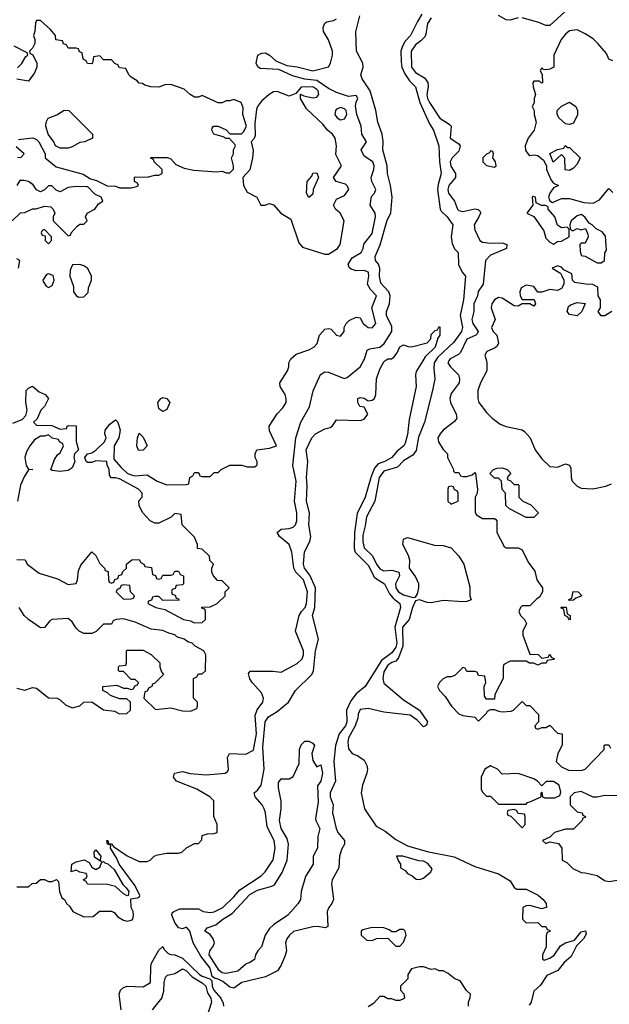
# Model space of a CAD drawing. Header units: inches. Extents: x 2380053 to 2584298, y 380219 to 546618.
# Tile 330 of 656: x 2536325 to 2539312, y 416739 to 421730. Entities that reach past the tile are written whole.
import ezdxf

# ---------------------------------------------------------------- set-up
doc = ezdxf.new("R2010")
doc.units = ezdxf.units.IN
doc.header["$MEASUREMENT"] = 0
doc.layers.add('C5431', color=7, linetype='Continuous')
doc.layers.add('C5432', color=7, linetype='Continuous')

msp = doc.modelspace()

# ---------------------------------------------------------------- linework, layer by layer
at = {"layer": 'C5431', "color": 2}
for points, elevation in [([(2536310, 418994), (2536352.7, 418992.7), (2536362, 418970), (2536423.5, 418923.5), (2536515.5, 418895.5), (2536570, 418867.7), (2536610, 418872), (2536617.2, 418890), (2536623.1, 418936.9), (2536634.6, 418965.4), (2536690, 419032), (2536710, 419014), (2536730, 418974), (2536754, 418950), (2536758, 418938), (2536772.7, 418932.7), (2536774, 418890), (2536778, 418878), (2536790, 418874), (2536802, 418878), (2536807.3, 418892.7), (2536822, 418898), (2536827.3, 418912.7), (2536842, 418918), (2536847.3, 418932.7), (2536866, 418950), (2536866, 418970), (2536892.7, 418992.7), (2536930, 418994), (2536938, 418978), (2536954, 418970), (2536958, 418958), (2536992.7, 418952.7), (2536998, 418918), (2537012.7, 418912.7), (2537018, 418898), (2537030, 418894), (2537042, 418898), (2537050, 418914), (2537090, 418914), (2537102, 418918), (2537110, 418934), (2537130, 418934), (2537138, 418918), (2537154, 418910), (2537154, 418870), (2537150, 418866), (2537118, 418862), (2537112.7, 418847.3), (2537098, 418842), (2537094, 418830), (2537098, 418818), (2537112.7, 418812.7), (2537118, 418798), (2537130, 418794), (2537132.7, 418787.3), (2537050, 418786), (2537030, 418806), (2537010, 418806), (2536998, 418802), (2536992.7, 418787.3), (2536978, 418782), (2536974, 418770), (2537014, 418750), (2537059.6, 418739.6), (2537154, 418690), (2537190, 418682), (2537210, 418672), (2537250, 418674), (2537266, 418690), (2537266, 418730), (2537262, 418742), (2537247.3, 418747.3), (2537247.3, 418752.7), (2537290, 418754), (2537326, 418770), (2537366, 418810), (2537366, 418830), (2537386, 418850), (2537350, 418886), (2537327.3, 418887.3), (2537306, 418910), (2537298, 418930), (2537298, 418950), (2537306, 418970), (2537288.4, 418988.4), (2537286, 419010), (2537250, 419046), (2537226, 419050), (2537226, 419070), (2537210, 419106), (2537148, 419170), (2537142, 419222), (2537110, 419226), (2537091.6, 419208.4), (2537030, 419178), (2537010, 419178), (2536986, 419190), (2536948, 419230), (2536930, 419266), (2536928.7, 419291.3), (2536946, 419310), (2536946, 419330), (2536926, 419350), (2536830, 419402), (2536810, 419408), (2536788, 419408), (2536780.4, 419420.4), (2536778, 419450), (2536768, 419472), (2536766, 419490), (2536710, 419493.2), (2536690, 419486), (2536670, 419485.2), (2536662, 419490), (2536654, 419510), (2536668, 419530), (2536690, 419534), (2536710, 419547.3), (2536754, 419590), (2536762, 419610), (2536755.3, 419630), (2536758, 419650), (2536781.2, 419678.8), (2536810, 419702), (2536822, 419690), (2536833.4, 419650), (2536826.8, 419610), (2536802.8, 419570), (2536802, 419502), (2536839.6, 419459.6), (2536870, 419432), (2536890, 419422), (2536910, 419418), (2536970, 419422), (2537022, 419390), (2537070, 419372), (2537170, 419374), (2537182, 419378), (2537186, 419410), (2537202, 419418), (2537210, 419434), (2537230, 419434), (2537238, 419418), (2537250, 419414), (2537290, 419414), (2537310, 419434), (2537330, 419434), (2537346, 419450), (2537390, 419471.3), (2537450, 419472), (2537476.4, 419463.6), (2537516.4, 419463.6), (2537527.3, 419472.7), (2537528, 419490), (2537518, 419510), (2537518, 419530), (2537526, 419550), (2537590, 419558), (2537626, 419570), (2537590, 419646), (2537588.7, 419670), (2537630, 419732), (2537658, 419762), (2537674, 419790), (2537675.3, 419810), (2537669, 419830), (2537645.2, 419870), (2537642, 419890), (2537682, 419950), (2537688.7, 419970), (2537688.7, 419990), (2537693.3, 420000)], 30), ([(2536310, 417334), (2536370, 417334), (2536388.4, 417351.6), (2536407.3, 417352.7), (2536430, 417372), (2536450, 417372), (2536470, 417362), (2536490, 417362), (2536511.6, 417371.6), (2536522, 417362), (2536526, 417310), (2536538, 417278), (2536552, 417270), (2536562, 417250), (2536576.9, 417236.9), (2536594, 417210), (2536650, 417182), (2536696.4, 417183.6), (2536728.9, 417211.1), (2536790, 417211.3), (2536803.6, 417203.6), (2536822, 417182), (2536850, 417164.7), (2536870, 417161), (2536890, 417166), (2536898, 417170), (2536902, 417190), (2536899, 417210), (2536889.3, 417229.3), (2536887.3, 417272.7), (2536922, 417278), (2536930, 417282), (2536932.7, 417290), (2536910, 417339), (2536829.3, 417449.3), (2536817.5, 417477.5), (2536784, 417530), (2536786, 417546), (2536769, 417550), (2536766, 417570), (2536772, 417570), (2536774, 417554), (2536790, 417552), (2536799.6, 417539.6), (2536870, 417491.3), (2536930, 417462), (2536970, 417462), (2536986, 417470), (2537006, 417490), (2537023.1, 417496.9), (2537070, 417504.7), (2537130, 417504.7), (2537146, 417510), (2537170, 417532), (2537210, 417554), (2537230, 417554), (2537247.3, 417572.7), (2537250, 417594), (2537276.4, 417603.6), (2537310, 417604.7), (2537326, 417610), (2537326, 417650), (2537308.4, 417691.6), (2537308, 417770), (2537288, 417790), (2537222, 417830), (2537119, 417870), (2537104, 417890), (2537108.7, 417910), (2537150, 417918.4), (2537188.2, 417908.2), (2537270, 417902), (2537366, 417910), (2537379, 417921), (2537382, 417930), (2537378, 417990), (2537388, 418010), (2537470, 418007.3), (2537510, 418026.8), (2537523.9, 418110), (2537518, 418202), (2537527.7, 418232.3), (2537557.2, 418270), (2537559.3, 418290), (2537550, 418317.2), (2537502, 418370), (2537490, 418389.2), (2537483.6, 418416.4), (2537492.9, 418427.1), (2537607.1, 418427.1), (2537650, 418422.8), (2537730, 418466.8), (2537755.1, 418490), (2537762.7, 418510), (2537762.7, 418530), (2537722, 418630), (2537740.9, 418710), (2537752, 418730), (2537771.2, 418750), (2537777.4, 418770), (2537783, 418830), (2537762, 418890), (2537723.6, 418930), (2537714.3, 418950), (2537703.5, 419030), (2537690, 419069.3), (2537641.2, 419110), (2537629, 419130), (2537650, 419146.8), (2537690, 419150.6), (2537710, 419157.3), (2537722.7, 419170), (2537729.5, 419190), (2537729.6, 419230), (2537716.9, 419290), (2537725.1, 419390), (2537708, 419470), (2537723.5, 419610), (2537749.7, 419690.3), (2537792.7, 419767.3), (2537811.9, 419848.1), (2537848.5, 419931.5), (2537870, 419944.4), (2537890, 419942.4), (2537968.4, 419911.6), (2537983.1, 419916.9), (2538050, 419971), (2538066.3, 420000)], 26), ([(2538366.4, 420000), (2538333.7, 419946.3), (2538330.7, 419930), (2538334, 419870), (2538297.5, 419702.5), (2538290, 419628), (2538277.3, 419582.7), (2538270.6, 419570), (2538238, 419542), (2538210.5, 419510), (2538174.8, 419490), (2538141.1, 419478.9), (2538122.6, 419457.4), (2538104.9, 419415.1), (2538075.6, 419310), (2538033.8, 419226.2), (2538020.3, 419130), (2538019.6, 419050), (2538024.9, 419030), (2538090, 418964.4), (2538123, 418903), (2538172.7, 418870), (2538198.9, 418818.9), (2538217.2, 418797.2), (2538250.4, 418770), (2538253.7, 418750), (2538226, 418650), (2538234.7, 418570), (2538230, 418549.5), (2538210, 418521.3), (2538158.5, 418481.5), (2538074.8, 418350), (2538030, 418312.7), (2538002, 418278), (2537980.2, 418230), (2537981.8, 418170), (2537975.2, 418150), (2537944, 418110), (2537925.5, 418050), (2537916.9, 417970), (2537924.2, 417870), (2537897, 417810), (2537897, 417790), (2537912.4, 417750), (2537908.9, 417708.9), (2537928.5, 417630), (2537937.1, 417610), (2537970.7, 417570), (2537970.7, 417550), (2537955.8, 417524.2), (2537944.4, 417490), (2537941.6, 417430), (2537908.2, 417370), (2537903.8, 417350), (2537914, 417270), (2537906.8, 417250), (2537890.5, 417229.5), (2537882, 417210), (2537886, 417134), (2537873.4, 417126.6), (2537833.8, 417133.8), (2537810, 417132), (2537712.7, 417107.3), (2537691, 417090), (2537678, 417070), (2537671.3, 417050), (2537676, 417010), (2537670, 416986), (2537650, 416938), (2537630.7, 416909.3), (2537570, 416878), (2537450, 416849.4), (2537410, 416820.9), (2537390, 416826.3), (2537353.6, 416853.6), (2537330, 416866.4), (2537310.9, 416870.9), (2537300.6, 416880.6), (2537290, 416921.6), (2537242.1, 416982.1), (2537203, 417050), (2537186, 417110), (2537170, 417129.2), (2537150, 417120.9), (2537130, 417127.3), (2537110, 417154), (2537095.3, 417190), (2537098, 417202), (2537106, 417210), (2537136.4, 417223.6), (2537230, 417222), (2537254, 417210), (2537290, 417204.9), (2537310, 417208), (2537354, 417230), (2537410, 417282.8), (2537440.7, 417319.3), (2537548.7, 417390), (2537568.7, 417410), (2537609.1, 417470.9), (2537619.3, 417530), (2537614, 417570), (2537578.3, 417638.3), (2537569.5, 417710), (2537562.9, 417730), (2537553.6, 417750), (2537518, 417790), (2537513.2, 417810), (2537530, 417824), (2537547.6, 417850), (2537563.5, 417930), (2537556.9, 418043.1), (2537568.3, 418170), (2537584.7, 418195.3), (2537630, 418223.7), (2537686, 418270), (2537722, 418330), (2537805.1, 418410), (2537813.7, 418430), (2537823.9, 418530), (2537839.1, 418590), (2537808.5, 418710), (2537819.3, 418750), (2537824.2, 418850), (2537794.2, 418914.2), (2537768.4, 418950), (2537762.6, 418970), (2537767.5, 419032.5), (2537795.5, 419084.5), (2537799.3, 419110), (2537789.6, 419169.6), (2537792.3, 419230), (2537778.4, 419290), (2537780.7, 419370), (2537777, 419410), (2537784.5, 419490), (2537776, 419550), (2537805.2, 419610), (2537824, 419630), (2537870, 419656), (2537898, 419662), (2537910, 419672), (2537930, 419702), (2538050, 419698), (2538070, 419704.7), (2538088, 419730), (2538070, 419766), (2538048, 419770), (2538038, 419790), (2538038, 419810), (2538050, 419814), (2538070.7, 419810.7), (2538090, 419798), (2538110, 419801), (2538122, 419810), (2538129, 419830), (2538133.2, 419910), (2538150, 419958), (2538170, 419996), (2538175.4, 420000)], 22), ([(2538430.8, 420000), (2538424.4, 419990), (2538422.5, 419962.5), (2538428, 419910), (2538415.8, 419850), (2538375.8, 419690), (2538345.7, 419614.3), (2538333.3, 419546.7), (2538316.9, 419523.1), (2538270, 419493.3), (2538238.9, 419461.1), (2538170, 419442.2), (2538146.2, 419410), (2538124.4, 419290), (2538081.1, 419210), (2538075.6, 419164.4), (2538062.7, 419117.3), (2538062.6, 419082.6), (2538070, 419053.4), (2538112.7, 419012.7), (2538131.7, 418970), (2538150, 418945.7), (2538170, 418936), (2538210, 418938.7), (2538246, 418930), (2538248.2, 418910), (2538229.1, 418870), (2538230.3, 418850), (2538244.6, 418830), (2538270, 418814.7), (2538318.4, 418801.6), (2538330, 418802), (2538340.1, 418819.9), (2538347.4, 418850), (2538346.4, 418870), (2538330, 418907), (2538299.5, 418950), (2538301.1, 418990), (2538294.5, 419014.5), (2538266.3, 419070), (2538270, 419096), (2538290, 419105.5), (2538425.8, 419065.8), (2538470, 419064.9), (2538510, 419053.4), (2538550, 419011), (2538575.5, 418970), (2538605.4, 418854.6), (2538604.7, 418810), (2538611.3, 418790), (2538590, 418781.2), (2538570, 418779.3), (2538470, 418785.6), (2538410, 418773.6), (2538390, 418775.6), (2538350, 418789.4), (2538330, 418784), (2538314.9, 418750), (2538298.4, 418690), (2538265, 418650), (2538265.9, 418554.1), (2538244.5, 418495.5), (2538230, 418478.9), (2538210, 418472.1), (2538190, 418457.4), (2538170, 418424), (2538164.9, 418390), (2538170, 418366.8), (2538270, 418282), (2538350.3, 418230.3), (2538390.4, 418170), (2538386, 418154), (2538370, 418145.2), (2538338.4, 418178.4), (2538303.7, 418203.7), (2538170, 418219.3), (2538090, 418239), (2538050, 418234), (2538038.8, 418210), (2538037.3, 418190), (2538024.4, 418150), (2537990.5, 418090), (2537986.9, 418066.9), (2537990, 418034), (2538010, 418011), (2538038.5, 417998.5), (2538070, 417976), (2538082.8, 417950), (2538086.8, 417930), (2538082.8, 417910), (2538060.7, 417850), (2538054, 417810), (2538071, 417730), (2538130, 417642), (2538176.8, 417616.8), (2538230, 417574.8), (2538290, 417542.8), (2538390, 417514), (2538526, 417486), (2538630, 417438), (2538750, 417401), (2538810, 417364.7), (2538830, 417331.3), (2538842.8, 417322.8), (2538890, 417322), (2538951.8, 417291.8), (2538977.3, 417270), (2538991.3, 417250), (2538994, 417230), (2538991.1, 417228.9), (2538970, 417222), (2538910, 417239), (2538890, 417238), (2538874, 417230), (2538872, 417170), (2538890, 417152), (2538950, 417154), (2538970, 417134), (2538990, 417134), (2538998, 417118), (2539010, 417114), (2539012, 417110), (2538998, 417102), (2538992.7, 417087.3), (2538992, 417030), (2538974, 416990), (2538974, 416970), (2538982, 416962), (2539010, 416972), (2539032.1, 416987.9), (2539064.5, 417035.5), (2539089.4, 417050.6), (2539135.5, 417064.5), (2539170, 417106), (2539191.1, 417111.1), (2539194, 417094), (2539181, 417070), (2539145.2, 417034.8), (2539119.2, 416980.8), (2539082.8, 416950), (2539050.5, 416909.5), (2538994.8, 416885.2), (2538963.6, 416836.4), (2538930, 416806), (2538916, 416750), (2538905.8, 416734.2)], 26), ([(2538499.4, 420000), (2538494, 419990), (2538506.8, 419970), (2538547.3, 419930), (2538553.4, 419910), (2538550.5, 419890), (2538510, 419835.3), (2538504, 419810), (2538507.3, 419790), (2538536.3, 419730), (2538538.8, 419710), (2538527.5, 419692.5), (2538471, 419650), (2538454.8, 419630), (2538442.8, 419610), (2538446, 419590), (2538470, 419551.3), (2538492, 419530), (2538492, 419510), (2538522, 419450), (2538522, 419442), (2538530, 419434), (2538550, 419434), (2538558, 419418), (2538570, 419414), (2538590, 419414), (2538618, 419422), (2538630, 419434), (2538634, 419430), (2538644.7, 419350), (2538642, 419330), (2538632, 419310), (2538631.6, 419231.6), (2538639.6, 419219.6), (2538670, 419202), (2538730, 419202), (2538736.9, 419196.9), (2538742, 419190), (2538742, 419130), (2538779.6, 419059.6), (2538790, 419052), (2538850, 419052), (2538870, 419042), (2538900.7, 418980.7), (2538935.3, 418935.3), (2538944.7, 418890), (2538974, 418850), (2538974, 418830), (2538958, 418802), (2538945.4, 418794.6), (2538910, 418758), (2538870, 418758), (2538862, 418750), (2538854, 418730), (2538862, 418710), (2538882, 418690), (2538892, 418670), (2538874, 418630), (2538874, 418610), (2538910, 418514), (2538951.6, 418511.6), (2538970, 418494), (2539002, 418498), (2539010, 418514), (2539018, 418498), (2539034, 418490), (2539030, 418486), (2538998, 418482), (2538991.6, 418468.4), (2538970, 418468), (2538950, 418458), (2538930, 418468), (2538908.4, 418468.4), (2538890, 418478), (2538810, 418478), (2538778, 418462), (2538774, 418450), (2538774, 418390), (2538742, 418330), (2538732.7, 418307.3), (2538730, 418286), (2538690, 418286), (2538680.4, 418300.4), (2538678, 418350), (2538686, 418370), (2538682, 418402), (2538650, 418406), (2538642, 418422), (2538630, 418426), (2538590, 418426), (2538582, 418442), (2538570, 418446), (2538530, 418406), (2538510, 418398), (2538490, 418398), (2538470, 418388), (2538452, 418370), (2538442, 418350), (2538452, 418330), (2538479.8, 418299.8), (2538512, 418250), (2538550, 418212), (2538570, 418202), (2538630, 418194), (2538650, 418174), (2538690, 418214), (2538695.3, 418224.7), (2538710, 418234), (2538730, 418234), (2538750, 418224.7), (2538770, 418222), (2538814.6, 418225.4), (2538826, 418230), (2538870, 418274), (2538890, 418254), (2538910, 418254), (2538952.7, 418207.3), (2538954, 418170), (2538934, 418150), (2538938, 418138), (2538950, 418134), (2538970, 418142), (2538990, 418142), (2539010, 418154), (2539050, 418114), (2539074, 418110), (2539072.7, 418052.7), (2539051.3, 418010), (2539042, 417970), (2539070, 417942), (2539105.4, 417925.4), (2539170, 417924.7), (2539190, 417931.3), (2539286, 418030), (2539286, 418050), (2539290, 418054), (2539310, 418054), (2539318, 418038)], 30), ([(2538689, 420000), (2538691.3, 419990), (2538691.3, 419950), (2538658.8, 419890), (2538646, 419850), (2538646, 419810), (2538651.3, 419790), (2538690, 419738), (2538718, 419710), (2538759.8, 419679.8), (2538790, 419667.3), (2538870.7, 419650.7), (2538882, 419642), (2538911.3, 419610), (2538936, 419550), (2538970, 419504.7), (2539010, 419464.7), (2539050, 419462), (2539090, 419478), (2539110, 419472), (2539116.9, 419456.9), (2539118, 419410), (2539124.7, 419390), (2539150, 419366), (2539170, 419356), (2539228.9, 419351.1), (2539294.6, 419365.4), (2539323.1, 419376.9)], 34), ([(2536290, 419684.7), (2536336.4, 419703.6), (2536356.4, 419723.6), (2536362, 419750), (2536355.3, 419790), (2536358, 419850), (2536370, 419862), (2536390, 419872), (2536423.6, 419843.6), (2536454, 419830), (2536471.3, 419810), (2536451, 419769), (2536432, 419750), (2536412.7, 419707.3), (2536394, 419690), (2536410, 419674), (2536487.3, 419672.7), (2536530, 419654), (2536562, 419658), (2536566, 419670), (2536572.7, 419672.7), (2536611.6, 419671.6), (2536611.1, 419591.1), (2536622, 419550), (2536602, 419530), (2536598.8, 419510), (2536604, 419490), (2536590, 419459), (2536570, 419445.1), (2536530, 419439.3), (2536490, 419444), (2536482, 419450), (2536500.2, 419499.8), (2536516.4, 419523.6), (2536530, 419534), (2536546, 419570), (2536542, 419582), (2536526, 419590), (2536522, 419602), (2536488.4, 419608.4), (2536470, 419626), (2536450, 419618), (2536430, 419618), (2536399.8, 419600.2), (2536376, 419570), (2536359.8, 419540.2), (2536351.3, 419510), (2536358, 419470), (2536370, 419452), (2536391.3, 419450), (2536370, 419448), (2536346.6, 419413.4), (2536328.4, 419370), (2536314, 419290)], 30), ([(2536310, 418341), (2536350, 418331), (2536390, 418344.7), (2536410, 418342), (2536470, 418292), (2536514, 418290), (2536530, 418282), (2536556.9, 418256.9), (2536590, 418242), (2536628.9, 418251.1), (2536650, 418271), (2536690, 418271.3), (2536750, 418232), (2536804.7, 418224.7), (2536830, 418212), (2536867.3, 418212.7), (2536886, 418230), (2536886, 418270), (2536867.3, 418287.3), (2536830, 418288), (2536784.7, 418304.7), (2536770, 418318), (2536746, 418330), (2536746, 418350), (2536816, 418356), (2536850, 418342), (2536870, 418342), (2536890, 418334), (2536902, 418338), (2536907.3, 418352.7), (2536922, 418358), (2536926, 418370), (2536910, 418386), (2536890, 418386), (2536850, 418426), (2536830, 418426), (2536826, 418430), (2536826, 418450), (2536830, 418454), (2536862, 418458), (2536866, 418470), (2536866, 418530), (2536870, 418534), (2536950, 418534), (2536990, 418512), (2537034, 418470), (2537034, 418450), (2537043.6, 418423.6), (2537054, 418410), (2537010, 418366), (2536998, 418362), (2536994, 418350), (2536978, 418342), (2536970, 418326), (2536958, 418322), (2536954, 418290), (2537012.7, 418232.7), (2537090, 418241), (2537150, 418226), (2537190, 418224.7), (2537222, 418238), (2537226, 418250), (2537226, 418270), (2537206, 418290), (2537206, 418390), (2537222, 418398), (2537230, 418414), (2537250, 418414), (2537266, 418430), (2537268, 418510), (2537258, 418530), (2537214, 418554), (2537198, 418570), (2537176.5, 418576.5), (2537158, 418590), (2537121.6, 418601.6), (2537111.2, 418611.2), (2537079.6, 418619.6), (2537050, 418634.5), (2536990, 418641.2), (2536910, 418676), (2536850, 418692.7), (2536814, 418690), (2536798, 418682), (2536790, 418666), (2536750, 418666), (2536711.3, 418628.7), (2536690, 418618), (2536650, 418618), (2536626, 418630), (2536610, 418646), (2536590, 418678), (2536570, 418695.3), (2536490, 418688.7), (2536478, 418682), (2536450, 418648.7), (2536430, 418648), (2536369.3, 418689.3), (2536348, 418710), (2536322, 418750)], 30), ([(2539383.6, 417796.4), (2539290, 417798), (2539250, 417788), (2539230, 417788), (2539170, 417818), (2539134, 417810), (2539114, 417790), (2539114, 417750), (2539150, 417714), (2539174, 417710), (2539178, 417698), (2539192, 417690), (2539190, 417686), (2539178, 417682), (2539174, 417670), (2539130, 417626), (2539090, 417626), (2539034, 417610), (2539010, 417586), (2538974, 417570), (2538990, 417554), (2539010, 417562), (2539054.8, 417554.8), (2539071.3, 417530), (2539074, 417470), (2539096.9, 417456.9), (2539126.4, 417426.4), (2539170, 417406.8), (2539190, 417406), (2539250, 417391.3), (2539287.1, 417367.1), (2539310, 417361), (2539366, 417370)], 30), ([(2536839, 416710), (2536829.1, 416790.9), (2536835.3, 416810), (2536850, 416824.7), (2536870, 416831), (2536950, 416826.8), (2536988, 416850), (2536988.7, 416930), (2536992.9, 416947.1), (2537030, 417014), (2537050, 417032), (2537056, 417016), (2537076.9, 416996.9), (2537090.7, 416990.7), (2537110, 416990.4), (2537150, 416972.9), (2537236.5, 416890), (2537250, 416881), (2537288.2, 416868.2), (2537297.7, 416857.7), (2537299.7, 416830), (2537307.6, 416810), (2537344, 416770), (2537354.9, 416745.1), (2537358, 416730)], 22), ([(2536997.6, 416710), (2537044.4, 416770), (2537054.4, 416805.6), (2537056, 416850), (2537063.6, 416876.4), (2537074, 416886), (2537110, 416895.3), (2537150, 416918.4), (2537170, 416908.2), (2537198.2, 416878.2), (2537250, 416847.8), (2537267.8, 416830), (2537276.3, 416796.3), (2537293.1, 416770), (2537297, 416750), (2537271.3, 416670)], 18), ([(2538598, 416730), (2538598, 416750), (2538607.3, 416772.7), (2538608, 416790), (2538588.9, 416808.9), (2538557.2, 416857.2), (2538530, 416868.7), (2538495.3, 416895.3), (2538470, 416908), (2538450, 416908.7), (2538430, 416918), (2538410, 416915.3), (2538370, 416928.7), (2538350, 416928.7), (2538310, 416918), (2538292, 416890), (2538291.6, 416868.4), (2538254, 416830), (2538254, 416810), (2538271.6, 416791.6), (2538274, 416770), (2538270, 416766), (2538250, 416758), (2538230, 416758), (2538210, 416766), (2538190, 416766), (2538170, 416778), (2538150, 416778), (2538116.9, 416743.1), (2538090, 416726)], 26)]:
    msp.add_lwpolyline(points, dxfattribs=dict(at, elevation=elevation))
for points, elevation in [([(2537050, 419744), (2537030, 419758), (2537024.5, 419790), (2537039, 419810), (2537050, 419814.9), (2537070.3, 419810.3), (2537084.9, 419790), (2537070, 419754)], 30), ([(2536926, 419546), (2536918, 419570), (2536922, 419610), (2536930, 419634), (2536950, 419614), (2536971.3, 419570), (2536950, 419548)], 30), ([(2538830, 419374), (2538850, 419374), (2538854, 419370), (2538854, 419310), (2538874, 419290), (2538914, 419270), (2538954, 419230), (2538930, 419206), (2538890, 419206), (2538806, 419250), (2538787.3, 419267.3), (2538786, 419330), (2538768.4, 419348.4), (2538766, 419390), (2538750, 419406), (2538730, 419406), (2538706, 419430), (2538726, 419450), (2538743.1, 419456.9), (2538770, 419458), (2538794, 419450), (2538810, 419434), (2538812, 419430), (2538794, 419410), (2538798, 419398), (2538810, 419394)], 30), ([(2538510, 419366), (2538498, 419362), (2538494, 419350), (2538494, 419290), (2538510, 419274), (2538530, 419282), (2538546, 419290), (2538546, 419330), (2538542, 419342), (2538527.3, 419347.3), (2538522, 419362)], 30), ([(2536850, 418866), (2536838, 418862), (2536832.7, 418847.3), (2536818, 418842), (2536814, 418830), (2536850, 418792), (2536890, 418794), (2536902, 418798), (2536906, 418810), (2536886, 418830), (2536882, 418862)], 30), ([(2539110, 418786), (2539106, 418790), (2539122, 418798), (2539129, 418831), (2539154, 418830), (2539172, 418810), (2539142, 418798), (2539130, 418788)], 30), ([(2539110, 418688), (2539102, 418702), (2539086, 418710), (2539082, 418742), (2539067.3, 418747.3), (2539067.3, 418752.7), (2539092.7, 418752.7), (2539098, 418718), (2539114, 418710), (2539114, 418690)], 30), ([(2537830, 417942), (2537850, 417952), (2537858.8, 417910), (2537850.7, 417870), (2537834, 417846), (2537837.5, 417762.5), (2537822.8, 417682.8), (2537824.7, 417670), (2537846, 417630), (2537834.8, 417590), (2537834, 417530), (2537811, 417490), (2537811, 417450), (2537772.8, 417387.2), (2537750.4, 417310), (2537746.8, 417270), (2537736, 417250), (2537684, 417190), (2537610, 417142), (2537590, 417123.7), (2537568.5, 417090), (2537550.4, 417030), (2537530.6, 417010), (2537519.1, 416990), (2537514, 416966), (2537491.3, 416950), (2537470, 416942), (2537430, 416907.6), (2537370, 416895.1), (2537350, 416899.1), (2537335.1, 416910), (2537284.4, 416990), (2537288.2, 417010), (2537303.1, 417030), (2537310.9, 417050), (2537305.4, 417070), (2537290, 417093.2), (2537262, 417110), (2537274, 417126), (2537318.8, 417141.2), (2537354, 417170), (2537401.1, 417198.9), (2537490, 417296), (2537530, 417317.4), (2537602.6, 417337.4), (2537614.9, 417345.1), (2537653.7, 417406.3), (2537680.5, 417470), (2537686.3, 417550), (2537679.7, 417579.7), (2537649.6, 417630), (2537640.9, 417670), (2537649.2, 417730), (2537649.1, 417769.1), (2537636.4, 417836.4), (2537636.4, 417863.6), (2537650, 417882), (2537690, 417882), (2537710, 417894), (2537740.4, 417959.6), (2537742, 418030), (2537750, 418054), (2537770, 418072), (2537790, 418072), (2537810, 418062), (2537818, 418050), (2537804.7, 418010), (2537810, 417974)], 18), ([(2538710, 417948), (2538682, 417930), (2538662, 417890), (2538662, 417830), (2538670, 417814), (2538690, 417794), (2538710, 417794), (2538750, 417754), (2538890, 417754), (2538898, 417762), (2538910, 417764.7), (2538966, 417790), (2538966, 417810), (2538970, 417814), (2538974, 417790), (2538985.4, 417785.4), (2539035.3, 417784.7), (2539062, 417798), (2539066, 417814), (2539058, 417850), (2539030, 417868), (2538992, 417868), (2538970, 417846), (2538948, 417870), (2538930, 417882), (2538850, 417908), (2538770, 417906), (2538746, 417930)], 30), ([(2538830, 417726), (2538798, 417722), (2538794, 417710), (2538798, 417698), (2538812.7, 417692.7), (2538870, 417634), (2538886, 417650), (2538886, 417690), (2538882, 417702), (2538850, 417706), (2538842, 417722)], 30), ([(2536738, 417462), (2536730, 417466), (2536704, 417484), (2536702, 417510), (2536710, 417522), (2536736, 417490), (2536732.7, 417472.7)], 26), ([(2536710, 417422), (2536730, 417434), (2536740.4, 417459.6), (2536750, 417462), (2536755.3, 417455.3), (2536770.6, 417450.6), (2536802.5, 417422.5), (2536846.4, 417346.4), (2536864.7, 417330), (2536878, 417310), (2536874, 417290), (2536870, 417288), (2536850, 417298), (2536810, 417335.3), (2536770, 417346), (2536668.4, 417348.4), (2536662, 417362), (2536646, 417370), (2536662, 417378), (2536666, 417390), (2536662, 417402), (2536630, 417408), (2536610, 417418), (2536586, 417410), (2536588.7, 417450), (2536610, 417461), (2536650.9, 417470.9), (2536676.9, 417456.9), (2536690, 417434)], 26), ([(2538266, 417490), (2538234, 417490), (2538243.6, 417463.6), (2538254, 417450), (2538254, 417430), (2538276.9, 417416.9), (2538290, 417402), (2538314, 417390), (2538332.7, 417372.7), (2538350, 417372), (2538370, 417378), (2538408, 417410), (2538414, 417426), (2538392.3, 417452.3), (2538370, 417465.2), (2538346.6, 417466.6)], 26), ([(2538110, 417128), (2538063.6, 417116.4), (2538054, 417110), (2538054, 417090), (2538083.6, 417063.6), (2538110, 417062), (2538132.7, 417072.7), (2538190, 417074), (2538230, 417034), (2538250, 417034), (2538270, 417054), (2538282, 417090), (2538278, 417110), (2538270, 417118), (2538250, 417118), (2538230, 417106), (2538210, 417106), (2538196.4, 417116.4), (2538170, 417126)], 26)]:
    msp.add_lwpolyline(points, close=True, dxfattribs=dict(at, elevation=elevation))
at = {"layer": 'C5432', "color": 2}
for points, elevation in [([(2538362.8, 421757.2), (2538339.9, 421720.1), (2538304.9, 421650), (2538278.3, 421621.7), (2538263.4, 421596.6), (2538256.5, 421570), (2538256.7, 421516.7), (2538260.3, 421490), (2538275.2, 421455.2), (2538300.2, 421420.2), (2538330.3, 421390), (2538351.3, 421310), (2538401.3, 421201.3), (2538421.6, 421170), (2538448, 421090), (2538451.6, 421010), (2538460.5, 420950), (2538444.7, 420895.3), (2538442, 420870), (2538454.9, 420770), (2538459.3, 420759.3), (2538490, 420730.6), (2538518.8, 420690), (2538510.6, 420630), (2538516.1, 420596.1), (2538528.2, 420568.2), (2538546, 420550), (2538548.3, 420488.3), (2538567.3, 420450), (2538584, 420430), (2538572.6, 420310), (2538556.5, 420230), (2538569, 420170), (2538563.6, 420150), (2538524.6, 420095.4), (2538442.3, 420017.7), (2538430.8, 420000)], 26), ([(2539088, 421772), (2539010, 421701.2), (2538990, 421700.9), (2538955.8, 421715.8), (2538870, 421739.2)], 30), ([(2536318, 421122), (2536330, 421124.7), (2536391.1, 421131.1), (2536410, 421122), (2536422, 421110), (2536454, 421050), (2536454, 421030), (2536510, 420984.7), (2536646.4, 420946.4), (2536682.8, 420922.8), (2536714.4, 420914.4), (2536767.3, 420887.3), (2536810, 420886), (2536830, 420878), (2536890, 420878), (2536916.4, 420883.6), (2536926, 420890), (2536922, 420902), (2536906, 420910), (2536906, 420930), (2536910, 420934), (2536970, 420932), (2537010, 420942), (2537030, 420942), (2537046, 420950), (2537046, 420970), (2537006, 421010), (2537002, 421022), (2536987.3, 421027.3), (2536990, 421032), (2537071.3, 421031.3), (2537090, 421024.7), (2537116, 420996), (2537158, 420978), (2537207.1, 420967.1), (2537322, 420958), (2537350, 420962), (2537370, 420954), (2537390, 420954), (2537407.3, 420972.7), (2537408, 420990), (2537398, 421030), (2537408, 421050), (2537408, 421070), (2537418, 421090), (2537416.4, 421096.4), (2537387.3, 421127.3), (2537370, 421128), (2537356.4, 421136.4), (2537308, 421150), (2537298, 421170), (2537300.4, 421179.6), (2537306, 421190), (2537330, 421191), (2537370.9, 421170.9), (2537390, 421152), (2537448.9, 421151.1), (2537459.3, 421160.7), (2537474, 421190), (2537455.3, 421250), (2537456.4, 421283.6), (2537446, 421310), (2537410, 421326), (2537390, 421318), (2537370, 421318), (2537350, 421308), (2537330, 421308), (2537250, 421346), (2537230, 421338), (2537210, 421338), (2537188, 421350), (2537158, 421378), (2537090, 421402), (2537059.6, 421400.4), (2537030, 421388), (2536989.1, 421389.1), (2536958, 421398), (2536947.3, 421407.3), (2536930, 421408), (2536920.4, 421420.4), (2536890, 421438), (2536878, 421450), (2536862, 421482), (2536830, 421486), (2536822, 421502), (2536807.3, 421507.3), (2536790, 421526), (2536750, 421526), (2536730, 421546), (2536698, 421542), (2536694, 421510), (2536690, 421506), (2536668.4, 421508.4), (2536662, 421522), (2536646, 421530), (2536642, 421562), (2536627.3, 421567.3), (2536622, 421582), (2536610, 421586), (2536570, 421586), (2536562, 421602), (2536547.3, 421607.3), (2536542, 421622), (2536507.3, 421627.3), (2536506, 421650), (2536480.4, 421680.4), (2536430, 421726), (2536410, 421726), (2536405.4, 421714.6), (2536402, 421670), (2536394, 421650), (2536402, 421630), (2536402, 421610), (2536390, 421586), (2536374, 421570), (2536378, 421558), (2536391.6, 421551.6), (2536412, 421510), (2536412, 421490), (2536399.8, 421460.2), (2536370, 421418), (2536310, 421428.7)], 34), ([(2537693.3, 420000), (2537698, 420010), (2537724.7, 420035.3), (2537790, 420056), (2537815.3, 420070), (2537831.9, 420088.1), (2537844, 420130), (2537870, 420161), (2537890, 420164.7), (2537902, 420162), (2537930, 420131.3), (2537950, 420126), (2537969, 420150), (2537968.7, 420170), (2537979, 420190), (2537994.5, 420205.5), (2538030, 420222), (2538050, 420218), (2538065.5, 420190), (2538090, 420170.5), (2538111.2, 420168.8), (2538129.5, 420190), (2538109, 420270), (2538132.3, 420330), (2538102.6, 420362.6), (2538087, 420390), (2538093.3, 420430), (2538091.6, 420450), (2538070, 420458.7), (2538030, 420457.7), (2538004.7, 420464.7), (2537993.6, 420473.6), (2537989.7, 420490), (2538010, 420522.4), (2538054.5, 420550), (2538064.5, 420570), (2538067.7, 420592.3), (2538110, 420646.8), (2538126.6, 420730), (2538126, 420750), (2538100.9, 420790), (2538107, 420833), (2538122, 420850), (2538128.7, 420870), (2538109, 420910), (2538105.2, 420930), (2538119.3, 420970), (2538121.2, 420990), (2538113.2, 421010), (2538070, 421039), (2538054, 421070), (2538082, 421110), (2538059, 421150), (2538054, 421190), (2538032.7, 421250), (2538026.8, 421293.2), (2538028.9, 421311.1), (2538038, 421330), (2538030, 421346), (2537990, 421341.2), (2537930, 421360.5), (2537890, 421381.3), (2537830, 421421.4), (2537770, 421429), (2537706.2, 421446.2), (2537637.5, 421477.5), (2537543.1, 421483.1), (2537531.3, 421491.3), (2537523.5, 421510), (2537532, 421550), (2537550, 421561.1), (2537570, 421561.7), (2537590, 421550.3), (2537622, 421522), (2537677.4, 421497.4), (2537730, 421490.3), (2537810, 421470.3), (2537889.3, 421490.7), (2537899, 421510), (2537909, 421550), (2537909.2, 421570), (2537890, 421628), (2537864, 421670), (2537862, 421690), (2537870, 421712), (2537881.2, 421718.8), (2537914.2, 421725.8), (2537930, 421734.8)], 30), ([(2538066.3, 420000), (2538071.2, 420008.8), (2538085.1, 420054.9), (2538098.6, 420061.4), (2538150, 420070.4), (2538170.7, 420089.3), (2538209.6, 420150), (2538210, 420174), (2538182.4, 420230), (2538183, 420250), (2538198, 420290), (2538201.7, 420330), (2538195.1, 420350), (2538155, 420395), (2538147.6, 420427.6), (2538149.7, 420470), (2538142.9, 420490), (2538127, 420510), (2538125.6, 420530), (2538150.8, 420589.2), (2538186.6, 420713.4), (2538204.7, 420750), (2538211.6, 420830), (2538203.1, 420890), (2538188.2, 420950), (2538187.2, 420990), (2538164.7, 421070), (2538167, 421113), (2538161, 421150), (2538138.9, 421210), (2538128.4, 421270), (2538101, 421370), (2538059.7, 421430), (2538053.3, 421450), (2538064.7, 421490), (2538062.6, 421510), (2538031.6, 421570), (2538027.7, 421667.7), (2538048.6, 421750)], 26), ([(2538410, 421738.7), (2538390.4, 421710), (2538382.8, 421657.2), (2538376.7, 421643.3), (2538357.5, 421622.5), (2538330, 421602.9), (2538308.8, 421570), (2538310.4, 421490), (2538330, 421462), (2538375.6, 421435.6), (2538391.9, 421411.9), (2538394, 421390), (2538387.9, 421350), (2538390.4, 421330), (2538400.3, 421310), (2538454, 421230), (2538500.9, 421200.9), (2538510.4, 421190.4), (2538504.9, 421130), (2538550, 421100.7), (2538557.1, 421090), (2538550, 421062.7), (2538515.5, 421030), (2538505.7, 421010), (2538508.3, 420988.3), (2538533, 420950), (2538533, 420930), (2538499.5, 420890), (2538493.7, 420870), (2538497, 420850), (2538528, 420810), (2538543, 420770), (2538550, 420762), (2538570, 420757.1), (2538630, 420770.4), (2538648, 420768), (2538657.6, 420757.6), (2538659.3, 420750), (2538650.4, 420730), (2538626.7, 420690), (2538630, 420664.7), (2538656, 420610), (2538670, 420603), (2538710, 420597.1), (2538770, 420599.1), (2538792, 420590), (2538790.6, 420569.4), (2538710, 420537), (2538684.9, 420510), (2538672.7, 420390), (2538648.4, 420351.6), (2538644.9, 420330), (2538626.4, 420290), (2538625.5, 420250), (2538616.3, 420210), (2538620.4, 420190), (2538648, 420150), (2538643, 420137), (2538636, 420130), (2538590.3, 420109.7), (2538557.8, 420042.2), (2538547.5, 420032.5), (2538504.9, 420010), (2538499.4, 420000)], 30), ([(2538850, 421739.7), (2538810, 421728), (2538790, 421729.6), (2538750.8, 421750.8)], 30), ([(2539330, 421522), (2539309.3, 421529.3), (2539298, 421558), (2539254, 421610), (2539230, 421633.2), (2539190, 421659), (2539150, 421679), (2539110, 421672.7), (2539090, 421657.2), (2539068, 421630), (2539031.3, 421550), (2539031.3, 421490), (2539010, 421479), (2538990, 421475.3), (2538978, 421478), (2538970, 421486), (2538962, 421470), (2538971.6, 421451.6), (2538974, 421410), (2538968.7, 421408.7), (2538958, 421418), (2538930, 421418), (2538924.7, 421410), (2538926, 421390), (2538938, 421350), (2538931.3, 421330), (2538931.1, 421308.9), (2538922, 421290), (2538932, 421270), (2538931.3, 421250), (2538941, 421210), (2538931.3, 421170), (2538901, 421130), (2538886, 421090), (2538887.5, 421067.5), (2538904.5, 421044.5), (2538910, 421041), (2538930, 421044.7), (2538950, 421041), (2538978, 421018), (2538994, 420990), (2538994, 420970), (2539016.9, 420916.9), (2539030, 420902), (2539054, 420890), (2539030, 420878), (2539011.3, 420850), (2539004.7, 420830), (2539011.3, 420811.3), (2539023.6, 420803.6), (2539070, 420822.8), (2539110, 420822.8), (2539183, 420803), (2539230, 420799.1), (2539262.9, 420817.1), (2539310, 420874), (2539330, 420854)], 34), ([(2536314, 421486), (2536334.6, 421505.4), (2536356.4, 421543.6), (2536366, 421550), (2536362, 421562), (2536296.4, 421596.4)], 34), ([(2536312.7, 421032.7), (2536330, 421032), (2536348, 421050), (2536306, 421086)], 34), ([(2536286, 420710), (2536328.4, 420751.6), (2536350, 420752), (2536388.9, 420771.1), (2536408.4, 420771.6), (2536450, 420784.7), (2536482, 420782), (2536494, 420770), (2536502, 420750), (2536494, 420730), (2536494, 420710), (2536570, 420634), (2536582, 420638), (2536586, 420650), (2536616.4, 420683.6), (2536630, 420694), (2536650, 420694), (2536666, 420710), (2536658, 420730), (2536666, 420750), (2536706, 420770), (2536723.1, 420796.9), (2536746, 420810), (2536738, 420830), (2536706, 420846), (2536670, 420882), (2536663.1, 420883.1), (2536610, 420885.2), (2536570, 420879.3), (2536530, 420858), (2536510, 420866), (2536487.3, 420887.3), (2536470, 420888), (2536450, 420868), (2536430, 420858), (2536410, 420868), (2536392.3, 420892.3), (2536370, 420909), (2536345.4, 420914.6), (2536325.4, 420914.6), (2536310.9, 420889.1)], 34), ([(2536318, 420470), (2536326, 420510), (2536310, 420518)], 34), ([(2539324.7, 420250), (2539290, 420228.7), (2539270, 420228.7), (2539255.3, 420250), (2539268, 420270), (2539268, 420310), (2539255.3, 420330), (2539254, 420374), (2539228.4, 420388.4), (2539191.1, 420388.9), (2539138, 420398), (2539126, 420410), (2539122, 420442), (2539082, 420462), (2539070, 420475.3), (2539050, 420482), (2539022, 420470), (2539064.7, 420444.7), (2539072, 420432), (2539082, 420410), (2539082, 420390), (2539070, 420368), (2539050, 420358), (2539010, 420362), (2538970, 420348.7), (2538950, 420348), (2538930, 420378), (2538890, 420384), (2538866, 420370), (2538858.8, 420350), (2538861, 420330), (2538870, 420312), (2538931.3, 420311.3), (2538938, 420290), (2538930, 420278), (2538908.9, 420288.9), (2538870, 420289), (2538850, 420277.2), (2538830, 420279.3), (2538770, 420318), (2538750, 420320.9), (2538730, 420309.3), (2538717.1, 420290), (2538712.7, 420270), (2538734, 420210), (2538714.8, 420170), (2538722.8, 420150), (2538742, 420130), (2538750.4, 420089.6), (2538744.5, 420075.5), (2538733.7, 420066.3), (2538691.6, 420048.4), (2538682, 420030), (2538689, 420000)], 34), ([(2538175.4, 420000), (2538190, 420010.8), (2538208.9, 420011.1), (2538220.4, 420019.6), (2538238, 420042), (2538250, 420072), (2538270, 420082), (2538292.7, 420072.7), (2538310, 420072), (2538388.7, 420091.3), (2538407.3, 420112.7), (2538410, 420134), (2538430, 420154), (2538442, 420158), (2538450, 420174), (2538454, 420170), (2538454, 420130), (2538443.6, 420116.4), (2538430.5, 420070), (2538379.1, 420020.9), (2538366.4, 420000)], 22)]:
    msp.add_lwpolyline(points, dxfattribs=dict(at, elevation=elevation))
at = {"layer": 'C5432', "color": 2, "elevation": 34}
for points in [[(2537810, 421389.5), (2537751.3, 421388.7), (2537723.6, 421356.4), (2537690, 421342), (2537630, 421366), (2537610, 421363.7), (2537588.5, 421351.5), (2537550, 421317), (2537530.3, 421290), (2537524.9, 421275.1), (2537515.9, 421204.1), (2537517.1, 421142.9), (2537513, 421127), (2537498, 421110), (2537506.8, 421066.8), (2537504, 421030), (2537490.4, 420969.6), (2537456, 420930), (2537459.1, 420890), (2537476.4, 420856.4), (2537526, 420830), (2537546, 420790), (2537566, 420790), (2537590, 420798.8), (2537610, 420790.8), (2537648.5, 420748.5), (2537698.5, 420718.5), (2537738.8, 420598.8), (2537757.3, 420577.3), (2537870, 420540.7), (2537890, 420541), (2537935.3, 420570), (2537949, 420590), (2537969, 420710), (2537949, 420750), (2537925.2, 420770), (2537914, 420790), (2537930, 420821), (2537970, 420838.8), (2537992.3, 420870), (2537986.3, 420886.3), (2537976.2, 420896.2), (2537928, 420910), (2537914, 420930), (2537955.3, 420990), (2537927.2, 421047.2), (2537929.5, 421090), (2537922.7, 421130), (2537910, 421149), (2537884, 421170), (2537860.2, 421200.2), (2537778, 421278), (2537748, 421330), (2537747.3, 421352.7), (2537763.6, 421343.6), (2537810, 421333.4), (2537830, 421337.3), (2537840.9, 421350), (2537836.3, 421370), (2537830, 421376.9)], [(2539110, 421198), (2539090, 421202), (2539058, 421230), (2539048, 421250), (2539048, 421270), (2539070, 421292), (2539110, 421311.3), (2539142, 421290), (2539151.3, 421270), (2539151.6, 421248.4), (2539130, 421206)], [(2536530, 421078), (2536506, 421090), (2536498, 421110), (2536469, 421149), (2536457.2, 421190), (2536459, 421210), (2536469.2, 421230.8), (2536512.9, 421247.1), (2536550, 421272), (2536574, 421270), (2536694, 421150), (2536694, 421130), (2536654, 421110), (2536630, 421108), (2536590, 421086), (2536570, 421078)], [(2537950, 421285.6), (2537930, 421276), (2537924.9, 421270), (2537922, 421250), (2537932.7, 421232.7), (2537950, 421222), (2537970, 421228), (2537983, 421250), (2537978.3, 421270), (2537970, 421278.9)], [(2538710, 421066), (2538704.7, 421055.3), (2538690, 421048.7), (2538671.3, 421030), (2538671.3, 421010), (2538690, 420991.3), (2538730, 420982), (2538738, 420990), (2538735.3, 421010), (2538722, 421030), (2538726, 421050), (2538722, 421062)], [(2539102, 421082), (2539110, 421082), (2539164.7, 421030), (2539150, 420998), (2539130, 420978), (2539110, 420966), (2539088.4, 420968.4), (2539087.3, 421027.3), (2539070, 421046), (2539028, 421008), (2539010, 421052), (2539050, 421072), (2539082, 421078), (2539088.4, 421091.6)], [(2537790, 420828), (2537778, 420850), (2537782, 420910), (2537804, 420936), (2537810, 420951.3), (2537830, 420954), (2537838, 420930), (2537811, 420869), (2537810, 420846)], [(2538926.8, 420833.2), (2538922, 420830), (2538924.7, 420790), (2538894, 420750), (2538930, 420732), (2538979.8, 420659.8), (2538990, 420622), (2539010, 420602), (2539030, 420592), (2539050, 420606), (2539070, 420607.3), (2539108, 420630), (2539108, 420668), (2539098, 420678), (2539070, 420675.3), (2539049.2, 420689.2), (2539035.3, 420730), (2539002, 420770), (2539002, 420782), (2538988.4, 420788.4), (2538968.9, 420788.9), (2538942, 420802), (2538938, 420830)], [(2539170, 420742), (2539150, 420735.3), (2539118, 420710), (2539112, 420690), (2539114, 420670), (2539122, 420662), (2539130, 420662), (2539150, 420672), (2539170, 420664.7), (2539192, 420672), (2539203.6, 420643.6), (2539204.7, 420630), (2539190, 420598), (2539170, 420598), (2539162, 420590), (2539163.6, 420556.4), (2539170, 420534), (2539190, 420532), (2539250, 420498), (2539270, 420498), (2539288, 420510), (2539288.7, 420548.7), (2539298, 420562), (2539292.7, 420632.7), (2539275.1, 420655.1), (2539246, 420670), (2539226, 420690), (2539210, 420698), (2539190, 420728), (2539178, 420738)], [(2536450, 420666), (2536438, 420662), (2536434, 420650), (2536438, 420638), (2536454, 420634), (2536454, 420610), (2536470, 420594), (2536486, 420610), (2536486, 420630)], [(2536630, 420488.7), (2536592, 420488), (2536579.6, 420460.4), (2536578, 420430), (2536596.9, 420376.9), (2536598, 420350), (2536610, 420332), (2536622.8, 420322.8), (2536650, 420324.7), (2536672.3, 420347.7), (2536673.2, 420370), (2536689, 420410), (2536689, 420430), (2536670, 420468), (2536650, 420482)], [(2536470, 420442), (2536461, 420439), (2536442, 420410), (2536443.6, 420403.6), (2536459.6, 420379.6), (2536470, 420372), (2536490, 420382), (2536499, 420410), (2536494, 420434)], [(2539150, 420228.7), (2539110, 420235.3), (2539099, 420250), (2539104.7, 420275.3), (2539114.6, 420285.4), (2539150, 420296), (2539190, 420292), (2539172, 420250)]]:
    msp.add_lwpolyline(points, close=True, dxfattribs=at)

doc.saveas('drawing.dxf')
